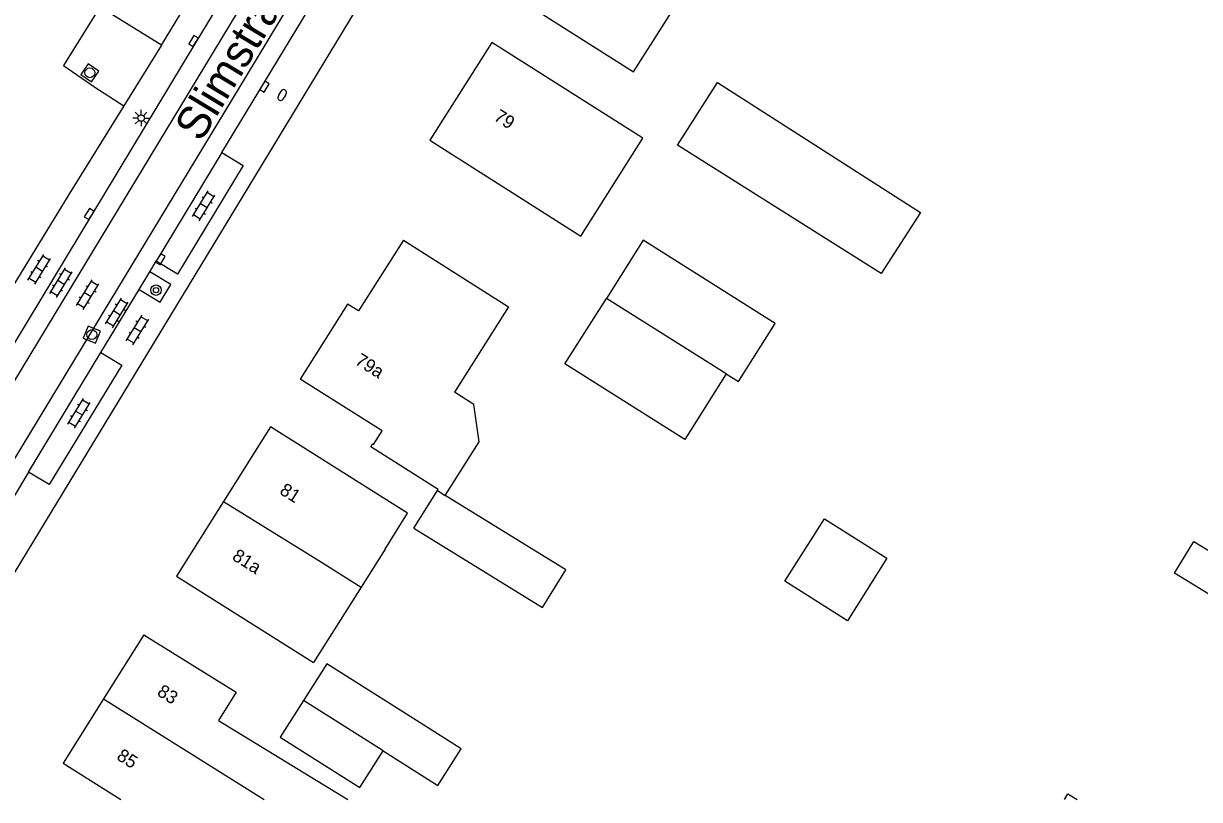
# Model space of a CAD drawing. Extents: x 136000 to 141014, y 402000 to 403500.
# Drawn here: x 137612.8 to 137702.6, y 402000 to 402059.3 of the extents above; entities that cross this region are included whole.
import ezdxf

# ---------------------------------------------------------------- set-up
doc = ezdxf.new("R2010")
doc.units = 0
for name, color, linetype in [('gg-anno-huisnummerreeks BGT', 7, 'Continuous'), ('gg-anno-openbare ruimte label', 7, 'Continuous'), ('gg-bbg-gedigitaliseerde bebouwing', 7, 'Continuous'), ('gg-bbg-gedigitaliseerde bijgebouw', 7, 'Continuous'), ('gg-bbg-hoofdgebouw', 7, 'Continuous'), ('gg-bbg-tussenscheiding', 7, 'Continuous'), ('gg-knt-verharding', 7, 'Continuous'), ('gg-knt-verharding nz', 7, 'Continuous'), ('gt-symb-boom', 7, 'Continuous'), ('gt-symb-brandkraan', 7, 'Continuous'), ('gt-symb-klinker verharding', 7, 'Continuous'), ('gt-symb-kolk', 7, 'Continuous'), ('gt-symb-lichtmast', 7, 'Continuous'), ('gt-symb-rioolschacht', 7, 'Continuous')]:
    doc.layers.add(name, color=color, linetype=linetype)

# ---------------------------------------------------------------- blocks, each defined once
blk = doc.blocks.new('gt0-BR')
at = {"layer": 'gt-symb-brandkraan'}
for centre, radius, start, end in [((-0.244, 0), 0.206, 107.56694, 252.43307), ((0.599, -2.664), 3, 106.89205, 107.56694), ((0, -0.691), 0.938, 73.10799, 106.89205), ((-0.599, -2.664), 3, 72.43309, 73.10799), ((0.244, 0), 0.206, 287.56695, 72.43309), ((0.599, 2.664), 3, 252.43307, 253.10797), ((0, 0.691), 0.938, 253.10797, 286.89206), ((-0.599, 2.664), 3, 286.89206, 287.56695)]:
    blk.add_arc(centre, radius, start, end, dxfattribs=at)
blk = doc.blocks.new('gt0-KL1')
at = {"layer": 'gt-symb-klinker verharding'}
for p, q in [((-1.15, 0.3), (1.15, 0.3)), ((-1, -0.3), (-1, 0.3)), ((-0.5, 0.3), (-0.5, 0.45)), ((0, -0.3), (0, 0.3)), ((0.5, 0.3), (0.5, 0.45)), ((1, -0.3), (1, 0.3)), ((-1.15, -0.3), (1.15, -0.3)), ((-0.5, -0.45), (-0.5, -0.3)), ((0.5, -0.45), (0.5, -0.3))]:
    blk.add_line(p, q, dxfattribs=at)
blk = doc.blocks.new('gt0-RS')
at = {"layer": 'gt-symb-rioolschacht'}
blk.add_lwpolyline([(-0.5, -0.5), (0.5, -0.5), (0.5, 0.5), (-0.5, 0.5)], close=True, dxfattribs=at)
blk.add_circle((0, 0), 0.375, dxfattribs=at)
blk = doc.blocks.new('gt0-BOOM')
at = {"layer": 'gt-symb-boom'}
for radius in [0.4, 0.2]:
    blk.add_circle((0, 0), radius, dxfattribs=at)
blk = doc.blocks.new('gt0-KOLK')
at = {"layer": 'gt-symb-kolk'}
blk.add_lwpolyline([(0, 0), (0.375, 0), (0.375, 0.4), (-0.375, 0.4), (-0.375, 0), (0, 0)], dxfattribs=at)
blk = doc.blocks.new('gt0-LMAST')
at = {"layer": 'gt-symb-lichtmast'}
for p, q in [((-0.182, 0.173), (-0.447, 0.438)), ((-0.005, 0.246), (-0.005, 0.621)), ((0.172, 0.173), (0.437, 0.438)), ((-0.255, -0.004), (-0.63, -0.004)), ((-0.182, -0.181), (-0.447, -0.446)), ((-0.005, -0.254), (-0.005, -0.629)), ((0.437, -0.446), (0.172, -0.181)), ((0.245, -0.004), (0.62, -0.004))]:
    blk.add_line(p, q, dxfattribs=at)
blk.add_circle((-0.005, -0.004), 0.25, dxfattribs=at)

msp = doc.modelspace()

# ---------------------------------------------------------------- linework, layer by layer
at = {"layer": 'gg-bbg-gedigitaliseerde bebouwing'}
for p, q in [((137640.372, 402019.144), (137638.54, 402016.219)), ((137638.54, 402016.219), (137634.917, 402010.464))]:
    msp.add_line(p, q, dxfattribs=at)
for points in [[(137650.385, 402061.312), (137659.345, 402055.62), (137664.09, 402063.088), (137655.13, 402068.78)], [(137643.779, 402050.385), (137655.316, 402043.063), (137660.063, 402050.542), (137648.526, 402057.864)], [(137641.78, 402042.74), (137649.799, 402037.647), (137645.664, 402031.137)], [(137644.974, 402023.238), (137647.558, 402027.327), (137647.149, 402030.186), (137645.664, 402031.137)], [(137640.372, 402019.144), (137642.097, 402021.883), (137631.63, 402028.48)], [(137621.95, 402012.59), (137628.989, 402008.207), (137627.659, 402006.034), (137637.519, 402000)]]:
    msp.add_lwpolyline(points, dxfattribs=at)
at = {"layer": 'gg-bbg-gedigitaliseerde bijgebouw'}
for points in [[(137662.702, 402050.02), (137665.757, 402054.79), (137681.261, 402044.86), (137678.27, 402040.189), (137662.702, 402050.02)], [(137666.433, 402032.532), (137667.359, 402031.948), (137670.165, 402036.39), (137660.093, 402042.755), (137657.28, 402038.303)], [(137666.433, 402032.532), (137663.259, 402027.508), (137654.111, 402033.288), (137657.28, 402038.303)], [(137642.569, 402020.746), (137652.391, 402014.67), (137654.171, 402017.548), (137644.974, 402023.238)], [(137670.912, 402016.682), (137673.929, 402021.457), (137678.704, 402018.44), (137675.687, 402013.665), (137670.912, 402016.682)], [(137704.212, 402015.134), (137700.665, 402017.287), (137702.138, 402019.714), (137713.153, 402013.029), (137711.681, 402010.603)], [(137642.001, 402006.527), (137635.916, 402010.372), (137634.144, 402007.568)], [(137634.144, 402007.568), (137632.372, 402004.764), (137638.457, 402000.919), (137640.229, 402003.723)], [(137640.229, 402003.723), (137644.413, 402001.079), (137646.185, 402003.883), (137642.001, 402006.527)], [(137692.256, 402000), (137692.52, 402000.434), (137693.235, 402000)]]:
    msp.add_lwpolyline(points, dxfattribs=at)
at = {"layer": 'gg-bbg-hoofdgebouw'}
for p, q in [((137648.526, 402057.864), (137643.779, 402050.385)), ((137631.63, 402028.48), (137628.035, 402022.77)), ((137642.569, 402020.746), (137644.372, 402023.61)), ((137628.035, 402022.77), (137624.44, 402017.06)), ((137624.44, 402017.06), (137634.917, 402010.464)), ((137621.95, 402012.59), (137618.87, 402007.687))]:
    msp.add_line(p, q, dxfattribs=at)
for points in [[(137641.78, 402042.74), (137638.35, 402037.34), (137637.51, 402037.87), (137633.899, 402032.134)], [(137644.372, 402023.61), (137644.43, 402023.702), (137639.276, 402026.96), (137639.407, 402027.194), (137639.498, 402027.137), (137640.155, 402028.185), (137633.899, 402032.134)], [(137618.87, 402007.687), (137615.78, 402002.77), (137620.188, 402000)]]:
    msp.add_lwpolyline(points, dxfattribs=at)
at = {"layer": 'gg-bbg-tussenscheiding'}
for p, q in [((137666.433, 402032.532), (137657.28, 402038.303)), ((137644.372, 402023.61), (137644.974, 402023.238)), ((137618.87, 402007.687), (137631.139, 402000)), ((137640.229, 402003.723), (137634.144, 402007.568))]:
    msp.add_line(p, q, dxfattribs=at)
msp.add_lwpolyline([(137628.035, 402022.77), (137635.305, 402018.256), (137638.54, 402016.219)], dxfattribs=at)
at = {"layer": 'gg-knt-verharding'}
for p, q in [((137619.886, 402062.658), (137615.817, 402056.091)), ((137627.897, 402049.444), (137634.996, 402061.206)), ((137623.307, 402057.652), (137620.417, 402053.005)), ((137627.897, 402049.444), (137622.887, 402041.138)), ((137622.4, 402040.332), (137622.887, 402041.138)), ((137621.578, 402038.975), (137622.4, 402040.332)), ((137618.666, 402034.165), (137621.578, 402038.975)), ((137613.131, 402025.021), (137618.666, 402034.165)), ((137613.131, 402025.021), (137608.391, 402017.205))]:
    msp.add_line(p, q, dxfattribs=at)
for points in [[(137671.626, 402115.49), (137664.749, 402104.178), (137647.275, 402075.252), (137647.18, 402075.31), (137633.664, 402052.97), (137606.123, 402007.606)], [(137658.169, 402110.991), (137657.53, 402110.096), (137656.859, 402109.086), (137638.519, 402078.661), (137625.917, 402057.876), (137602.225, 402018.599)], [(137623.307, 402057.652), (137619.231, 402060.187), (137623.36, 402066.627)], [(137615.817, 402056.091), (137618.205, 402054.453), (137620.417, 402053.005)], [(137620.417, 402053.005), (137616.209, 402046.24), (137609.678, 402035.571)], [(137621.578, 402038.975), (137623.191, 402037.999), (137624.019, 402039.352), (137622.4, 402040.332)]]:
    msp.add_lwpolyline(points, dxfattribs=at)
at = {"layer": 'gg-knt-verharding nz'}
msp.add_line((137623.307, 402057.652), (137627.257, 402064.215), dxfattribs=at)
for points in [[(137691.073, 402162.952), (137680.026, 402144.674), (137673.616, 402133.999), (137667.128, 402123.243), (137658.129, 402108.383), (137648.585, 402092.418), (137606.54, 402022.921), (137603.458, 402017.855)], [(137671.086, 402117.573), (137668.251, 402119.208), (137660.796, 402106.828), (137651.204, 402090.839), (137629.777, 402055.337), (137606.105, 402016.257)], [(137627.897, 402049.444), (137629.54, 402048.453), (137624.521, 402040.149), (137622.887, 402041.138)], [(137618.666, 402034.165), (137620.274, 402033.192), (137614.706, 402024.067), (137613.131, 402025.021)]]:
    msp.add_lwpolyline(points, dxfattribs=at)

# ---------------------------------------------------------------- block references
at = {"layer": 'gt-symb-boom'}
msp.add_blockref('gt0-BOOM', (137622.878, 402038.927), dxfattribs=at)
at = {"layer": 'gt-symb-brandkraan', "rotation": -120.5236459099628}
msp.add_blockref('gt0-BR', (137632.512, 402053.838), dxfattribs=at)
at = {"layer": 'gt-symb-klinker verharding'}
for p, rotation in [((137626.523, 402045.372), 58.53512698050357), ((137613.953, 402040.523), 58.53512697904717), ((137615.622, 402039.504), 58.53512697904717), ((137617.661, 402038.577), 58.53512697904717), ((137619.886, 402037.186), 58.53512697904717), ((137621.462, 402035.888), 58.53512697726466), ((137616.994, 402029.519), 58.53512698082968)]:
    msp.add_blockref('gt0-KL1', p, dxfattribs=dict(at, rotation=rotation))
at = {"layer": 'gt-symb-kolk'}
for p, rotation in [((137625.917, 402057.876), 58.91168160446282), ((137630.995, 402054.582), -121.09522894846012), ((137617.937, 402044.638), 58.882613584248), ((137623.038, 402041.387), -121.18933475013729)]:
    msp.add_blockref('gt0-KOLK', p, dxfattribs=dict(at, rotation=rotation))
at = {"layer": 'gt-symb-lichtmast'}
msp.add_blockref('gt0-LMAST', (137621.741, 402052.086), dxfattribs=at)
at = {"layer": 'gt-symb-rioolschacht'}
for p, rotation in [((137617.822, 402055.54), 56.00796028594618), ((137617.976, 402035.535), -112.54474863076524)]:
    msp.add_blockref('gt0-RS', p, dxfattribs=dict(at, rotation=rotation))

# ---------------------------------------------------------------- texts
at = {"layer": 'gg-anno-huisnummerreeks BGT'}
for s, rotation, p in [('79', 327.6, (137648.606, 402051.975)), ('79a', 327.8, (137638, 402033.328)), ('81', 327.8, (137632.246, 402023.41)), ('81a', 327.8, (137628.619, 402018.378)), ('83', 327.9, (137622.883, 402008.016)), ('85', 327.9, (137619.797, 402003.105))]:
    msp.add_text(s, height=1, rotation=rotation, dxfattribs=at).set_placement(p)
at = {"layer": 'gg-anno-openbare ruimte label'}
msp.add_text('Slimstraat', height=2.5, rotation=58.8, dxfattribs=at).set_placement((137626.305, 402050.167))

doc.saveas('drawing.dxf')
